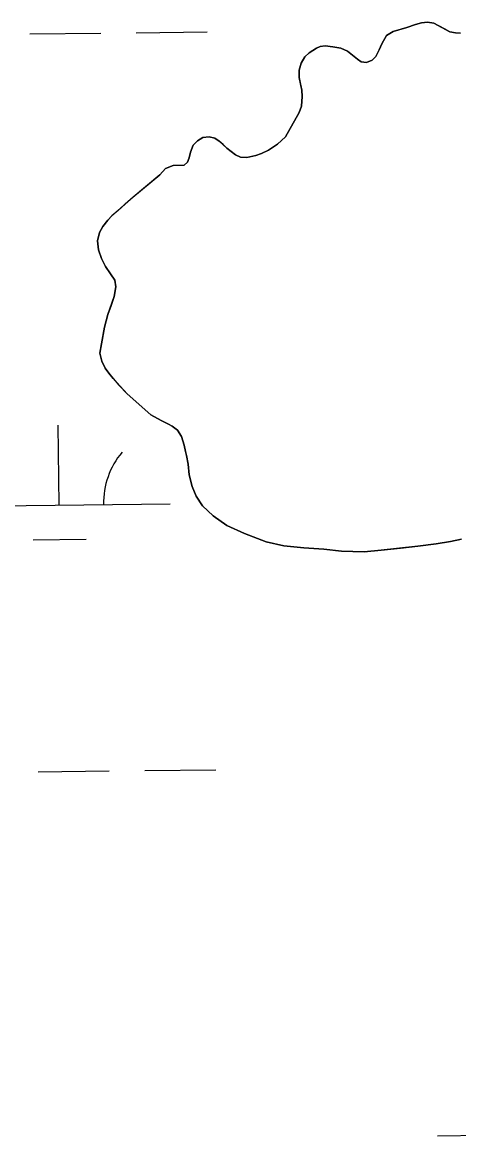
# Model space of a CAD drawing. Extents: x 3683613 to 3738215, y 469626 to 495384.
# Drawn here: x 3718517 to 3718713, y 490609 to 491111 of the extents above; entities that cross this region are included whole.
import ezdxf

# ---------------------------------------------------------------- set-up
doc = ezdxf.new("R2010")
doc.units = 0
doc.layers.add('V-TOPO-SHOR', color=7, linetype='Continuous')
doc.layers.add('V-WETL-SWMP', color=7, linetype='Continuous')

msp = doc.modelspace()

# ---------------------------------------------------------------- linework, layer by layer
at = {"layer": 'V-TOPO-SHOR'}
for points in [[(3718714.25, 491105.58), (3718711.96, 491105.76), (3718709.42, 491106.27), (3718707.39, 491107.43), (3718704.52, 491108.98), (3718702.3, 491110.14), (3718699.36, 491110.51), (3718696.69, 491110.24), (3718693.96, 491109.44), (3718690.06, 491108.12), (3718684.01, 491106.39), (3718680.96, 491104.55), (3718678.77, 491100.76), (3718677.67, 491098.02), (3718676.19, 491095.14), (3718674.44, 491093.44), (3718671.91, 491092.32), (3718669.56, 491092.63), (3718667.86, 491093.86), (3718665.63, 491095.67), (3718663.41, 491097.42), (3718660.28, 491098.77), (3718656.75, 491099.47), (3718653.3, 491099.84), (3718651.08, 491099.56), (3718649.4, 491098.84), (3718646.15, 491096.74), (3718644.14, 491094.97), (3718642.53, 491092.03), (3718641.63, 491088.96), (3718641.52, 491085.57), (3718642.12, 491082.58), (3718642.72, 491079.91), (3718642.94, 491077.11), (3718642.63, 491072.68), (3718641.54, 491069.87), (3718635.35, 491058.89), (3718631.85, 491055.55), (3718627.76, 491052.86), (3718624.58, 491051.41), (3718622.04, 491050.42), (3718618.01, 491049.48), (3718615.2, 491049.66), (3718612.85, 491050.76), (3718610.96, 491052.18), (3718608.93, 491053.8), (3718607.29, 491055.42), (3718605.59, 491056.97), (3718603.56, 491058.33), (3718601.08, 491058.9), (3718598.15, 491058.49), (3718595.81, 491057.11), (3718593.81, 491055.08), (3718592.58, 491051.95), (3718592.08, 491049.47), (3718591.24, 491047.45), (3718589.69, 491046.07), (3718587.6, 491045.99), (3718584.87, 491045.91), (3718581.42, 491044.66), (3718578.83, 491041.77), (3718566.71, 491031.61), (3718563.2, 491028.53), (3718559.96, 491025.65), (3718557.17, 491023.22), (3718555.29, 491021.26), (3718553.1, 491018.51), (3718551.68, 491015.76), (3718550.72, 491012.04), (3718551.13, 491007.88), (3718552.46, 491003.98), (3718554.3, 491000.47), (3718556.6, 490997.03), (3718558.5, 490994.17), (3718558.91, 490991.18), (3718558.15, 490986.81), (3718556.81, 490982.89), (3718555.4, 490978.71), (3718553.87, 490973.1), (3718552.47, 490965.54), (3718551.71, 490961.3), (3718552.65, 490957.79), (3718554.1, 490954.6), (3718555.8, 490952.27), (3718557.77, 490949.87), (3718560.39, 490946.95), (3718564.13, 490942.93), (3718574.8, 490933.48), (3718579.44, 490930.9), (3718582.71, 490929.35), (3718584.4, 490928.39), (3718586.69, 490926.57)], [(3718586.69, 490926.57), (3718588.6, 490923.78), (3718589.79, 490919.88), (3718590.33, 490916.95), (3718590.79, 490915.26), (3718591.53, 490911.29), (3718591.95, 490906.54), (3718593.35, 490901.27), (3718595.13, 490896.85), (3718598.02, 490892.5), (3718602.87, 490887.97), (3718608.95, 490883.7), (3718616.92, 490880.03), (3718626.64, 490876.31), (3718634.67, 490874.46), (3718643.66, 490873.53), (3718652.66, 490872.93), (3718660.67, 490872.13), (3718670.9, 490871.79), (3718678.52, 490872.49), (3718687.18, 490873.45), (3718695.06, 490874.27), (3718703.32, 490875.42), (3718709.77, 490876.44), (3718714.78, 490877.51)]]:
    msp.add_lwpolyline(points, dxfattribs=at)
at = {"layer": 'V-WETL-SWMP'}
for p, q in [((3718690.06, 491108.12), (3718693.96, 491109.44)), ((3718693.96, 491109.44), (3718696.69, 491110.24)), ((3718696.69, 491110.24), (3718699.36, 491110.51)), ((3718699.36, 491110.51), (3718702.3, 491110.14)), ((3718702.3, 491110.14), (3718709.42, 491106.27)), ((3718520.15, 491105.26), (3718552.15, 491105.63)), ((3718568.15, 491105.82), (3718600.15, 491106.19)), ((3718678.77, 491100.76), (3718680.96, 491104.55)), ((3718680.96, 491104.55), (3718684.01, 491106.39)), ((3718684.01, 491106.39), (3718690.06, 491108.12)), ((3718709.42, 491106.27), (3718711.96, 491105.76)), ((3718711.96, 491105.76), (3718714.24, 491105.58)), ((3718646.15, 491096.74), (3718649.4, 491098.84)), ((3718649.4, 491098.84), (3718651.09, 491099.56)), ((3718651.09, 491099.56), (3718653.3, 491099.84)), ((3718653.3, 491099.84), (3718656.75, 491099.47)), ((3718656.75, 491099.47), (3718660.28, 491098.77)), ((3718677.67, 491098.02), (3718678.77, 491100.76)), ((3718642.53, 491092.03), (3718644.14, 491094.97)), ((3718644.14, 491094.97), (3718646.15, 491096.74)), ((3718660.28, 491098.77), (3718663.41, 491097.42)), ((3718663.41, 491097.42), (3718667.86, 491093.86)), ((3718667.86, 491093.86), (3718669.56, 491092.63)), ((3718674.44, 491093.44), (3718676.19, 491095.14)), ((3718676.19, 491095.14), (3718677.67, 491098.02)), ((3718641.52, 491085.57), (3718641.63, 491088.96)), ((3718641.63, 491088.96), (3718642.53, 491092.03)), ((3718669.56, 491092.63), (3718671.91, 491092.32)), ((3718671.91, 491092.32), (3718674.44, 491093.44)), ((3718642.72, 491079.91), (3718641.52, 491085.57)), ((3718642.94, 491077.11), (3718642.72, 491079.91)), ((3718642.63, 491072.68), (3718642.94, 491077.11)), ((3718635.35, 491058.89), (3718641.54, 491069.87)), ((3718641.54, 491069.87), (3718642.63, 491072.68)), ((3718598.15, 491058.49), (3718601.08, 491058.9)), ((3718601.08, 491058.9), (3718603.56, 491058.33)), ((3718631.85, 491055.55), (3718635.35, 491058.89)), ((3718592.58, 491051.95), (3718593.81, 491055.08)), ((3718593.81, 491055.08), (3718595.81, 491057.11)), ((3718595.81, 491057.11), (3718598.15, 491058.49)), ((3718603.56, 491058.33), (3718605.59, 491056.97)), ((3718605.59, 491056.97), (3718608.93, 491053.8)), ((3718608.93, 491053.8), (3718612.85, 491050.76)), ((3718627.76, 491052.86), (3718631.85, 491055.55)), ((3718591.24, 491047.45), (3718592.08, 491049.47)), ((3718592.08, 491049.47), (3718592.58, 491051.95)), ((3718612.85, 491050.76), (3718615.2, 491049.66)), ((3718615.2, 491049.66), (3718618.01, 491049.48)), ((3718618.01, 491049.48), (3718622.04, 491050.42)), ((3718622.04, 491050.42), (3718624.58, 491051.41)), ((3718624.58, 491051.41), (3718627.76, 491052.86)), ((3718578.83, 491041.77), (3718581.42, 491044.66)), ((3718581.42, 491044.66), (3718584.87, 491045.91)), ((3718584.87, 491045.91), (3718589.69, 491046.07)), ((3718589.69, 491046.07), (3718591.24, 491047.45)), ((3718566.7, 491031.61), (3718578.83, 491041.77)), ((3718557.17, 491023.22), (3718566.7, 491031.61)), ((3718551.68, 491015.76), (3718553.1, 491018.51)), ((3718553.1, 491018.51), (3718555.29, 491021.25)), ((3718555.29, 491021.25), (3718557.17, 491023.22)), ((3718550.72, 491012.04), (3718551.68, 491015.76)), ((3718551.13, 491007.88), (3718550.72, 491012.04)), ((3718552.46, 491003.98), (3718551.13, 491007.88)), ((3718554.3, 491000.47), (3718552.46, 491003.98)), ((3718558.51, 490994.17), (3718554.3, 491000.47)), ((3718558.91, 490991.18), (3718558.51, 490994.17)), ((3718558.16, 490986.81), (3718558.91, 490991.18)), ((3718555.4, 490978.71), (3718558.16, 490986.81)), ((3718553.87, 490973.1), (3718555.4, 490978.71)), ((3718551.71, 490961.3), (3718553.87, 490973.1)), ((3718552.65, 490957.79), (3718551.71, 490961.3)), ((3718554.1, 490954.6), (3718552.65, 490957.79)), ((3718555.8, 490952.27), (3718554.1, 490954.6)), ((3718557.77, 490949.87), (3718555.8, 490952.27)), ((3718564.13, 490942.93), (3718557.77, 490949.87)), ((3718574.8, 490933.48), (3718564.13, 490942.93)), ((3718579.44, 490930.9), (3718574.8, 490933.48)), ((3718533.47, 490892.8), (3718533.05, 490928.8)), ((3718582.71, 490929.35), (3718579.44, 490930.9)), ((3718584.4, 490928.39), (3718582.71, 490929.35)), ((3718586.69, 490926.57), (3718584.4, 490928.39)), ((3718588.6, 490923.78), (3718586.69, 490926.57)), ((3718589.79, 490919.88), (3718588.6, 490923.78)), ((3718590.33, 490916.95), (3718589.79, 490919.88)), ((3718590.79, 490915.26), (3718590.33, 490916.95)), ((3718591.53, 490911.29), (3718590.79, 490915.26)), ((3718591.95, 490906.54), (3718591.53, 490911.29)), ((3718593.35, 490901.27), (3718591.95, 490906.54)), ((3718595.13, 490896.85), (3718593.35, 490901.27)), ((3718483.48, 490892.22), (3718583.47, 490893.38)), ((3718598.02, 490892.5), (3718595.13, 490896.85)), ((3718602.87, 490887.97), (3718598.02, 490892.5)), ((3718608.95, 490883.7), (3718602.87, 490887.97)), ((3718616.92, 490880.03), (3718608.95, 490883.7)), ((3718626.64, 490876.31), (3718616.92, 490880.03)), ((3718521.65, 490877.23), (3718545.65, 490877.51)), ((3718634.67, 490874.46), (3718626.64, 490876.31)), ((3718643.66, 490873.53), (3718634.67, 490874.46)), ((3718652.66, 490872.93), (3718643.66, 490873.53)), ((3718660.67, 490872.13), (3718652.66, 490872.93)), ((3718695.06, 490874.27), (3718678.52, 490872.49)), ((3718703.32, 490875.42), (3718695.06, 490874.27)), ((3718709.77, 490876.44), (3718703.32, 490875.42)), ((3718714.78, 490877.51), (3718709.77, 490876.44)), ((3718670.9, 490871.79), (3718660.67, 490872.13)), ((3718678.52, 490872.49), (3718670.9, 490871.79)), ((3718524.03, 490772.61), (3718556.02, 490772.98)), ((3718572.02, 490773.17), (3718604.02, 490773.54)), ((3718703.85, 490608.52), (3718735.85, 490608.89))]:
    msp.add_line(p, q, dxfattribs=at)
msp.add_arc((3718588.71, 490893.92), 35.25, 139.8949, 181.4385, dxfattribs=at)

doc.saveas('drawing.dxf')
